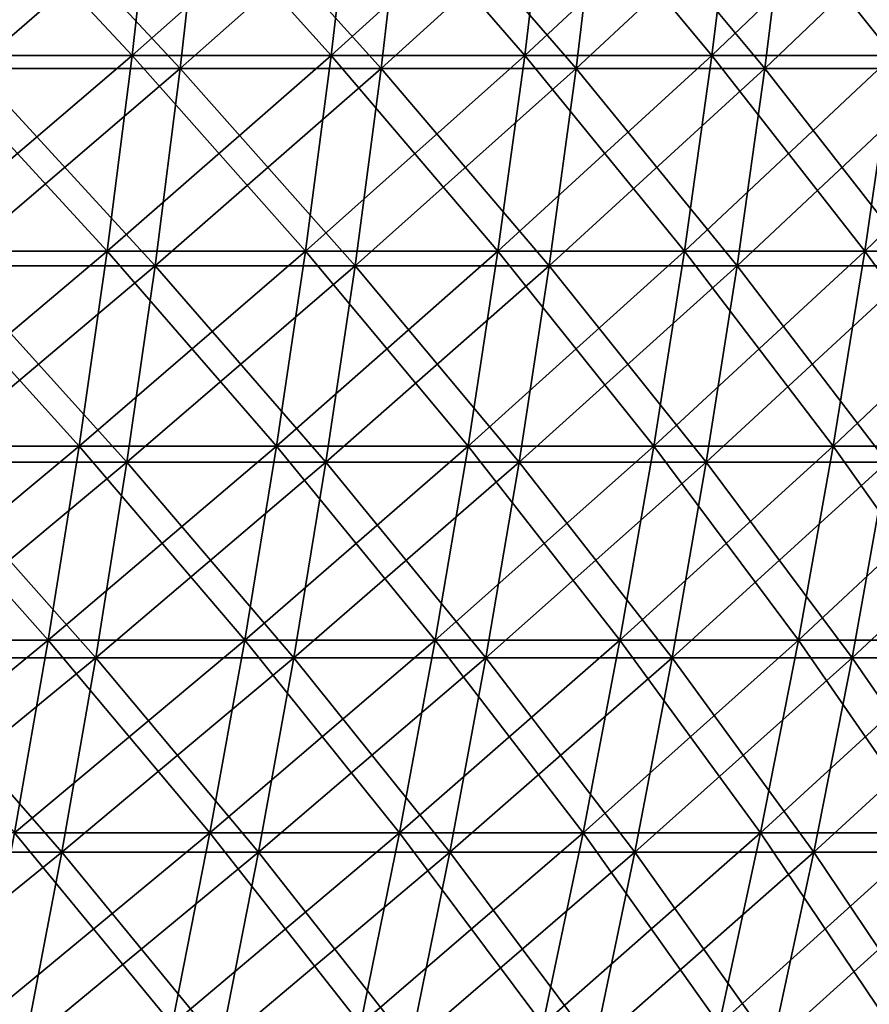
# Model space of a CAD drawing. Header units: millimetres. Extents: x -250 to 250, y -45 to 4150.
# Tile 787 of 805: x 161 to 185, y 4080 to 4107. Entities that reach past the tile are written whole.
import ezdxf

# ---------------------------------------------------------------- set-up
doc = ezdxf.new("R2010")
doc.units = ezdxf.units.MM
doc.header["$LTSCALE"] = 81.481481
for name, color, linetype in [('19', 7, 'CONTINUOUS'), ('20', 7, 'CONTINUOUS'), ('21', 7, 'CONTINUOUS'), ('22', 7, 'CONTINUOUS')]:
    doc.layers.add(name, color=color, linetype=linetype)

msp = doc.modelspace()

# ---------------------------------------------------------------- linework, layer by layer
at = {"layer": '19', "color": 7, "linetype": 'CONTINUOUS'}
for points in [[(165.801, 4106.054, -181.875), (160.122, 4106.054, -186.895), (166.415, 4111.501, -182.548), (165.801, 4106.054, -181.875)], [(166.415, 4111.501, -182.548), (160.122, 4106.054, -186.895), (160.714, 4111.501, -187.587), (166.415, 4111.501, -182.548)], [(171.324, 4106.054, -176.683), (165.801, 4106.054, -181.875), (171.958, 4111.501, -177.337), (171.324, 4106.054, -176.683)], [(171.958, 4111.501, -177.337), (165.801, 4106.054, -181.875), (166.415, 4111.501, -182.548), (171.958, 4111.501, -177.337)], [(176.683, 4106.054, -171.324), (171.324, 4106.054, -176.683), (177.337, 4111.501, -171.958), (176.683, 4106.054, -171.324)], [(177.337, 4111.501, -171.958), (171.324, 4106.054, -176.683), (171.958, 4111.501, -177.337), (177.337, 4111.501, -171.958)], [(181.875, 4106.054, -165.801), (176.683, 4106.054, -171.324), (182.548, 4111.501, -166.415), (181.875, 4106.054, -165.801)], [(182.548, 4111.501, -166.415), (176.683, 4106.054, -171.324), (177.337, 4111.501, -171.958), (182.548, 4111.501, -166.415)], [(186.895, 4106.054, -160.122), (181.875, 4106.054, -165.801), (187.587, 4111.501, -160.714), (186.895, 4106.054, -160.122)], [(187.587, 4111.501, -160.714), (181.875, 4106.054, -165.801), (182.548, 4111.501, -166.415), (187.587, 4111.501, -160.714)], [(165.107, 4100.628, -181.114), (159.451, 4100.628, -186.112), (165.801, 4106.054, -181.875), (165.107, 4100.628, -181.114)], [(165.801, 4106.054, -181.875), (159.451, 4100.628, -186.112), (160.122, 4106.054, -186.895), (165.801, 4106.054, -181.875)], [(170.606, 4100.628, -175.943), (165.107, 4100.628, -181.114), (171.324, 4106.054, -176.683), (170.606, 4100.628, -175.943)], [(171.324, 4106.054, -176.683), (165.107, 4100.628, -181.114), (165.801, 4106.054, -181.875), (171.324, 4106.054, -176.683)], [(175.943, 4100.628, -170.606), (170.606, 4100.628, -175.943), (176.683, 4106.054, -171.324), (175.943, 4100.628, -170.606)], [(176.683, 4106.054, -171.324), (170.606, 4100.628, -175.943), (171.324, 4106.054, -176.683), (176.683, 4106.054, -171.324)], [(181.114, 4100.628, -165.107), (175.943, 4100.628, -170.606), (181.875, 4106.054, -165.801), (181.114, 4100.628, -165.107)], [(181.875, 4106.054, -165.801), (175.943, 4100.628, -170.606), (176.683, 4106.054, -171.324), (181.875, 4106.054, -165.801)], [(186.112, 4100.628, -159.451), (181.114, 4100.628, -165.107), (186.895, 4106.054, -160.122), (186.112, 4100.628, -159.451)], [(186.895, 4106.054, -160.122), (181.114, 4100.628, -165.107), (181.875, 4106.054, -165.801), (186.895, 4106.054, -160.122)], [(164.332, 4095.227, -180.264), (158.703, 4095.227, -185.239), (165.107, 4100.628, -181.114), (164.332, 4095.227, -180.264)], [(165.107, 4100.628, -181.114), (158.703, 4095.227, -185.239), (159.451, 4100.628, -186.112), (165.107, 4100.628, -181.114)], [(169.805, 4095.227, -175.117), (164.332, 4095.227, -180.264), (170.606, 4100.628, -175.943), (169.805, 4095.227, -175.117)], [(170.606, 4100.628, -175.943), (164.332, 4095.227, -180.264), (165.107, 4100.628, -181.114), (170.606, 4100.628, -175.943)], [(175.117, 4095.227, -169.805), (169.805, 4095.227, -175.117), (175.943, 4100.628, -170.606), (175.117, 4095.227, -169.805)], [(175.943, 4100.628, -170.606), (169.805, 4095.227, -175.117), (170.606, 4100.628, -175.943), (175.943, 4100.628, -170.606)], [(180.264, 4095.227, -164.332), (175.117, 4095.227, -169.805), (181.114, 4100.628, -165.107), (180.264, 4095.227, -164.332)], [(181.114, 4100.628, -165.107), (175.117, 4095.227, -169.805), (175.943, 4100.628, -170.606), (181.114, 4100.628, -165.107)], [(185.239, 4095.227, -158.703), (180.264, 4095.227, -164.332), (186.112, 4100.628, -159.451), (185.239, 4095.227, -158.703)], [(186.112, 4100.628, -159.451), (180.264, 4095.227, -164.332), (181.114, 4100.628, -165.107), (186.112, 4100.628, -159.451)], [(163.477, 4089.852, -179.325), (157.877, 4089.852, -184.275), (164.332, 4095.227, -180.264), (163.477, 4089.852, -179.325)], [(164.332, 4095.227, -180.264), (157.877, 4089.852, -184.275), (158.703, 4095.227, -185.239), (164.332, 4095.227, -180.264)], [(168.922, 4089.852, -174.206), (163.477, 4089.852, -179.325), (169.805, 4095.227, -175.117), (168.922, 4089.852, -174.206)], [(169.805, 4095.227, -175.117), (163.477, 4089.852, -179.325), (164.332, 4095.227, -180.264), (169.805, 4095.227, -175.117)], [(174.206, 4089.852, -168.922), (168.922, 4089.852, -174.206), (175.117, 4095.227, -169.805), (174.206, 4089.852, -168.922)], [(175.117, 4095.227, -169.805), (168.922, 4089.852, -174.206), (169.805, 4095.227, -175.117), (175.117, 4095.227, -169.805)], [(179.325, 4089.852, -163.477), (174.206, 4089.852, -168.922), (180.264, 4095.227, -164.332), (179.325, 4089.852, -163.477)], [(180.264, 4095.227, -164.332), (174.206, 4089.852, -168.922), (175.117, 4095.227, -169.805), (180.264, 4095.227, -164.332)], [(184.275, 4089.852, -157.877), (179.325, 4089.852, -163.477), (185.239, 4095.227, -158.703), (184.275, 4089.852, -157.877)], [(185.239, 4095.227, -158.703), (179.325, 4089.852, -163.477), (180.264, 4095.227, -164.332), (185.239, 4095.227, -158.703)], [(189.049, 4089.852, -152.127), (184.275, 4089.852, -157.877), (190.038, 4095.227, -152.923), (189.049, 4089.852, -152.127)], [(190.038, 4095.227, -152.923), (184.275, 4089.852, -157.877), (185.239, 4095.227, -158.703), (190.038, 4095.227, -152.923)], [(162.542, 4084.507, -178.3), (156.974, 4084.507, -183.221), (163.477, 4089.852, -179.325), (162.542, 4084.507, -178.3)], [(163.477, 4089.852, -179.325), (156.974, 4084.507, -183.221), (157.877, 4089.852, -184.275), (163.477, 4089.852, -179.325)], [(167.955, 4084.507, -173.21), (162.542, 4084.507, -178.3), (168.922, 4089.852, -174.206), (167.955, 4084.507, -173.21)], [(168.922, 4089.852, -174.206), (162.542, 4084.507, -178.3), (163.477, 4089.852, -179.325), (168.922, 4089.852, -174.206)], [(173.21, 4084.507, -167.955), (167.955, 4084.507, -173.21), (174.206, 4089.852, -168.922), (173.21, 4084.507, -167.955)], [(174.206, 4089.852, -168.922), (167.955, 4084.507, -173.21), (168.922, 4089.852, -174.206), (174.206, 4089.852, -168.922)], [(178.3, 4084.507, -162.542), (173.21, 4084.507, -167.955), (179.325, 4089.852, -163.477), (178.3, 4084.507, -162.542)], [(179.325, 4089.852, -163.477), (173.21, 4084.507, -167.955), (174.206, 4089.852, -168.922), (179.325, 4089.852, -163.477)], [(183.221, 4084.507, -156.974), (178.3, 4084.507, -162.542), (184.275, 4089.852, -157.877), (183.221, 4084.507, -156.974)], [(184.275, 4089.852, -157.877), (178.3, 4084.507, -162.542), (179.325, 4089.852, -163.477), (184.275, 4089.852, -157.877)], [(187.968, 4084.507, -151.257), (183.221, 4084.507, -156.974), (189.049, 4089.852, -152.127), (187.968, 4084.507, -151.257)], [(189.049, 4089.852, -152.127), (183.221, 4084.507, -156.974), (184.275, 4089.852, -157.877), (189.049, 4089.852, -152.127)], [(161.528, 4079.194, -177.187), (155.994, 4079.194, -182.077), (162.542, 4084.507, -178.3), (161.528, 4079.194, -177.187)], [(162.542, 4084.507, -178.3), (155.994, 4079.194, -182.077), (156.974, 4084.507, -183.221), (162.542, 4084.507, -178.3)], [(166.907, 4079.194, -172.129), (161.528, 4079.194, -177.187), (167.955, 4084.507, -173.21), (166.907, 4079.194, -172.129)], [(167.955, 4084.507, -173.21), (161.528, 4079.194, -177.187), (162.542, 4084.507, -178.3), (167.955, 4084.507, -173.21)], [(172.129, 4079.194, -166.907), (166.907, 4079.194, -172.129), (173.21, 4084.507, -167.955), (172.129, 4079.194, -166.907)], [(173.21, 4084.507, -167.955), (166.907, 4079.194, -172.129), (167.955, 4084.507, -173.21), (173.21, 4084.507, -167.955)], [(177.187, 4079.194, -161.528), (172.129, 4079.194, -166.907), (178.3, 4084.507, -162.542), (177.187, 4079.194, -161.528)], [(178.3, 4084.507, -162.542), (172.129, 4079.194, -166.907), (173.21, 4084.507, -167.955), (178.3, 4084.507, -162.542)], [(182.077, 4079.194, -155.994), (177.187, 4079.194, -161.528), (183.221, 4084.507, -156.974), (182.077, 4079.194, -155.994)], [(183.221, 4084.507, -156.974), (177.187, 4079.194, -161.528), (178.3, 4084.507, -162.542), (183.221, 4084.507, -156.974)], [(186.795, 4079.194, -150.313), (182.077, 4079.194, -155.994), (187.968, 4084.507, -151.257), (186.795, 4079.194, -150.313)], [(187.968, 4084.507, -151.257), (182.077, 4079.194, -155.994), (183.221, 4084.507, -156.974), (187.968, 4084.507, -151.257)]]:
    msp.add_3dface(points, dxfattribs=at)
at = {"layer": '20', "color": 7, "linetype": 'CONTINUOUS'}
for points in [[(160.122, 4106.054, 186.895), (165.801, 4106.054, 181.875), (160.714, 4111.501, 187.587), (160.122, 4106.054, 186.895)], [(160.714, 4111.501, 187.587), (165.801, 4106.054, 181.875), (166.415, 4111.501, 182.548), (160.714, 4111.501, 187.587)], [(165.801, 4106.054, 181.875), (171.324, 4106.054, 176.683), (166.415, 4111.501, 182.548), (165.801, 4106.054, 181.875)], [(166.415, 4111.501, 182.548), (171.324, 4106.054, 176.683), (171.958, 4111.501, 177.337), (166.415, 4111.501, 182.548)], [(171.324, 4106.054, 176.683), (176.683, 4106.054, 171.324), (171.958, 4111.501, 177.337), (171.324, 4106.054, 176.683)], [(171.958, 4111.501, 177.337), (176.683, 4106.054, 171.324), (177.337, 4111.501, 171.958), (171.958, 4111.501, 177.337)], [(176.683, 4106.054, 171.324), (181.875, 4106.054, 165.801), (177.337, 4111.501, 171.958), (176.683, 4106.054, 171.324)], [(177.337, 4111.501, 171.958), (181.875, 4106.054, 165.801), (182.548, 4111.501, 166.415), (177.337, 4111.501, 171.958)], [(181.875, 4106.054, 165.801), (186.895, 4106.054, 160.122), (182.548, 4111.501, 166.415), (181.875, 4106.054, 165.801)], [(182.548, 4111.501, 166.415), (186.895, 4106.054, 160.122), (187.587, 4111.501, 160.714), (182.548, 4111.501, 166.415)], [(159.451, 4100.628, 186.112), (165.107, 4100.628, 181.114), (160.122, 4106.054, 186.895), (159.451, 4100.628, 186.112)], [(160.122, 4106.054, 186.895), (165.107, 4100.628, 181.114), (165.801, 4106.054, 181.875), (160.122, 4106.054, 186.895)], [(165.107, 4100.628, 181.114), (170.606, 4100.628, 175.943), (165.801, 4106.054, 181.875), (165.107, 4100.628, 181.114)], [(165.801, 4106.054, 181.875), (170.606, 4100.628, 175.943), (171.324, 4106.054, 176.683), (165.801, 4106.054, 181.875)], [(170.606, 4100.628, 175.943), (175.943, 4100.628, 170.606), (171.324, 4106.054, 176.683), (170.606, 4100.628, 175.943)], [(171.324, 4106.054, 176.683), (175.943, 4100.628, 170.606), (176.683, 4106.054, 171.324), (171.324, 4106.054, 176.683)], [(175.943, 4100.628, 170.606), (181.114, 4100.628, 165.107), (176.683, 4106.054, 171.324), (175.943, 4100.628, 170.606)], [(176.683, 4106.054, 171.324), (181.114, 4100.628, 165.107), (181.875, 4106.054, 165.801), (176.683, 4106.054, 171.324)], [(181.114, 4100.628, 165.107), (186.112, 4100.628, 159.451), (181.875, 4106.054, 165.801), (181.114, 4100.628, 165.107)], [(181.875, 4106.054, 165.801), (186.112, 4100.628, 159.451), (186.895, 4106.054, 160.122), (181.875, 4106.054, 165.801)], [(158.703, 4095.227, 185.239), (164.332, 4095.227, 180.264), (159.451, 4100.628, 186.112), (158.703, 4095.227, 185.239)], [(159.451, 4100.628, 186.112), (164.332, 4095.227, 180.264), (165.107, 4100.628, 181.114), (159.451, 4100.628, 186.112)], [(164.332, 4095.227, 180.264), (169.805, 4095.227, 175.117), (165.107, 4100.628, 181.114), (164.332, 4095.227, 180.264)], [(165.107, 4100.628, 181.114), (169.805, 4095.227, 175.117), (170.606, 4100.628, 175.943), (165.107, 4100.628, 181.114)], [(169.805, 4095.227, 175.117), (175.117, 4095.227, 169.805), (170.606, 4100.628, 175.943), (169.805, 4095.227, 175.117)], [(170.606, 4100.628, 175.943), (175.117, 4095.227, 169.805), (175.943, 4100.628, 170.606), (170.606, 4100.628, 175.943)], [(175.117, 4095.227, 169.805), (180.264, 4095.227, 164.332), (175.943, 4100.628, 170.606), (175.117, 4095.227, 169.805)], [(175.943, 4100.628, 170.606), (180.264, 4095.227, 164.332), (181.114, 4100.628, 165.107), (175.943, 4100.628, 170.606)], [(180.264, 4095.227, 164.332), (185.239, 4095.227, 158.703), (181.114, 4100.628, 165.107), (180.264, 4095.227, 164.332)], [(181.114, 4100.628, 165.107), (185.239, 4095.227, 158.703), (186.112, 4100.628, 159.451), (181.114, 4100.628, 165.107)], [(157.877, 4089.852, 184.275), (163.477, 4089.852, 179.325), (158.703, 4095.227, 185.239), (157.877, 4089.852, 184.275)], [(158.703, 4095.227, 185.239), (163.477, 4089.852, 179.325), (164.332, 4095.227, 180.264), (158.703, 4095.227, 185.239)], [(163.477, 4089.852, 179.325), (168.922, 4089.852, 174.206), (164.332, 4095.227, 180.264), (163.477, 4089.852, 179.325)], [(164.332, 4095.227, 180.264), (168.922, 4089.852, 174.206), (169.805, 4095.227, 175.117), (164.332, 4095.227, 180.264)], [(168.922, 4089.852, 174.206), (174.206, 4089.852, 168.922), (169.805, 4095.227, 175.117), (168.922, 4089.852, 174.206)], [(169.805, 4095.227, 175.117), (174.206, 4089.852, 168.922), (175.117, 4095.227, 169.805), (169.805, 4095.227, 175.117)], [(174.206, 4089.852, 168.922), (179.325, 4089.852, 163.477), (175.117, 4095.227, 169.805), (174.206, 4089.852, 168.922)], [(175.117, 4095.227, 169.805), (179.325, 4089.852, 163.477), (180.264, 4095.227, 164.332), (175.117, 4095.227, 169.805)], [(179.325, 4089.852, 163.477), (184.275, 4089.852, 157.877), (180.264, 4095.227, 164.332), (179.325, 4089.852, 163.477)], [(180.264, 4095.227, 164.332), (184.275, 4089.852, 157.877), (185.239, 4095.227, 158.703), (180.264, 4095.227, 164.332)], [(184.275, 4089.852, 157.877), (189.049, 4089.852, 152.127), (185.239, 4095.227, 158.703), (184.275, 4089.852, 157.877)], [(156.974, 4084.507, 183.221), (162.542, 4084.507, 178.3), (157.877, 4089.852, 184.275), (156.974, 4084.507, 183.221)], [(157.877, 4089.852, 184.275), (162.542, 4084.507, 178.3), (163.477, 4089.852, 179.325), (157.877, 4089.852, 184.275)], [(162.542, 4084.507, 178.3), (167.955, 4084.507, 173.21), (163.477, 4089.852, 179.325), (162.542, 4084.507, 178.3)], [(163.477, 4089.852, 179.325), (167.955, 4084.507, 173.21), (168.922, 4089.852, 174.206), (163.477, 4089.852, 179.325)], [(167.955, 4084.507, 173.21), (173.21, 4084.507, 167.955), (168.922, 4089.852, 174.206), (167.955, 4084.507, 173.21)], [(168.922, 4089.852, 174.206), (173.21, 4084.507, 167.955), (174.206, 4089.852, 168.922), (168.922, 4089.852, 174.206)], [(173.21, 4084.507, 167.955), (178.3, 4084.507, 162.542), (174.206, 4089.852, 168.922), (173.21, 4084.507, 167.955)], [(174.206, 4089.852, 168.922), (178.3, 4084.507, 162.542), (179.325, 4089.852, 163.477), (174.206, 4089.852, 168.922)], [(178.3, 4084.507, 162.542), (183.221, 4084.507, 156.974), (179.325, 4089.852, 163.477), (178.3, 4084.507, 162.542)], [(179.325, 4089.852, 163.477), (183.221, 4084.507, 156.974), (184.275, 4089.852, 157.877), (179.325, 4089.852, 163.477)], [(183.221, 4084.507, 156.974), (187.968, 4084.507, 151.257), (184.275, 4089.852, 157.877), (183.221, 4084.507, 156.974)], [(184.275, 4089.852, 157.877), (187.968, 4084.507, 151.257), (189.049, 4089.852, 152.127), (184.275, 4089.852, 157.877)], [(155.994, 4079.194, 182.077), (161.528, 4079.194, 177.187), (156.974, 4084.507, 183.221), (155.994, 4079.194, 182.077)], [(156.974, 4084.507, 183.221), (161.528, 4079.194, 177.187), (162.542, 4084.507, 178.3), (156.974, 4084.507, 183.221)], [(161.528, 4079.194, 177.187), (166.907, 4079.194, 172.129), (162.542, 4084.507, 178.3), (161.528, 4079.194, 177.187)], [(162.542, 4084.507, 178.3), (166.907, 4079.194, 172.129), (167.955, 4084.507, 173.21), (162.542, 4084.507, 178.3)], [(166.907, 4079.194, 172.129), (172.129, 4079.194, 166.907), (167.955, 4084.507, 173.21), (166.907, 4079.194, 172.129)], [(167.955, 4084.507, 173.21), (172.129, 4079.194, 166.907), (173.21, 4084.507, 167.955), (167.955, 4084.507, 173.21)], [(172.129, 4079.194, 166.907), (177.187, 4079.194, 161.528), (173.21, 4084.507, 167.955), (172.129, 4079.194, 166.907)], [(173.21, 4084.507, 167.955), (177.187, 4079.194, 161.528), (178.3, 4084.507, 162.542), (173.21, 4084.507, 167.955)], [(177.187, 4079.194, 161.528), (182.077, 4079.194, 155.994), (178.3, 4084.507, 162.542), (177.187, 4079.194, 161.528)], [(178.3, 4084.507, 162.542), (182.077, 4079.194, 155.994), (183.221, 4084.507, 156.974), (178.3, 4084.507, 162.542)], [(182.077, 4079.194, 155.994), (186.795, 4079.194, 150.313), (183.221, 4084.507, 156.974), (182.077, 4079.194, 155.994)], [(183.221, 4084.507, 156.974), (186.795, 4079.194, 150.313), (187.968, 4084.507, 151.257), (183.221, 4084.507, 156.974)]]:
    msp.add_3dface(points, dxfattribs=at)
at = {"layer": '21', "color": 7, "linetype": 'CONTINUOUS'}
for points in [[(164.476, 4106.411, 180.421), (158.842, 4106.411, 185.401), (165.084, 4111.814, 181.089), (164.476, 4106.411, 180.421)], [(165.084, 4111.814, 181.089), (158.842, 4106.411, 185.401), (159.429, 4111.814, 186.086), (165.084, 4111.814, 181.089)], [(169.954, 4106.411, 175.271), (164.476, 4106.411, 180.421), (170.582, 4111.814, 175.919), (169.954, 4106.411, 175.271)], [(170.582, 4111.814, 175.919), (164.476, 4106.411, 180.421), (165.084, 4111.814, 181.089), (170.582, 4111.814, 175.919)], [(175.271, 4106.411, 169.954), (169.954, 4106.411, 175.271), (175.919, 4111.814, 170.582), (175.271, 4106.411, 169.954)], [(175.919, 4111.814, 170.582), (169.954, 4106.411, 175.271), (170.582, 4111.814, 175.919), (175.919, 4111.814, 170.582)], [(180.421, 4106.411, 164.476), (175.271, 4106.411, 169.954), (181.089, 4111.814, 165.084), (180.421, 4106.411, 164.476)], [(181.089, 4111.814, 165.084), (175.271, 4106.411, 169.954), (175.919, 4111.814, 170.582), (181.089, 4111.814, 165.084)], [(185.401, 4106.411, 158.842), (180.421, 4106.411, 164.476), (186.086, 4111.814, 159.429), (185.401, 4106.411, 158.842)], [(186.086, 4111.814, 159.429), (180.421, 4106.411, 164.476), (181.089, 4111.814, 165.084), (186.086, 4111.814, 159.429)], [(163.787, 4101.03, 179.666), (158.176, 4101.03, 184.624), (164.476, 4106.411, 180.421), (163.787, 4101.03, 179.666)], [(164.476, 4106.411, 180.421), (158.176, 4101.03, 184.624), (158.842, 4106.411, 185.401), (164.476, 4106.411, 180.421)], [(169.242, 4101.03, 174.537), (163.787, 4101.03, 179.666), (169.954, 4106.411, 175.271), (169.242, 4101.03, 174.537)], [(169.954, 4106.411, 175.271), (163.787, 4101.03, 179.666), (164.476, 4106.411, 180.421), (169.954, 4106.411, 175.271)], [(174.537, 4101.03, 169.242), (169.242, 4101.03, 174.537), (175.271, 4106.411, 169.954), (174.537, 4101.03, 169.242)], [(175.271, 4106.411, 169.954), (169.242, 4101.03, 174.537), (169.954, 4106.411, 175.271), (175.271, 4106.411, 169.954)], [(179.666, 4101.03, 163.787), (174.537, 4101.03, 169.242), (180.421, 4106.411, 164.476), (179.666, 4101.03, 163.787)], [(180.421, 4106.411, 164.476), (174.537, 4101.03, 169.242), (175.271, 4106.411, 169.954), (180.421, 4106.411, 164.476)], [(184.624, 4101.03, 158.176), (179.666, 4101.03, 163.787), (185.401, 4106.411, 158.842), (184.624, 4101.03, 158.176)], [(185.401, 4106.411, 158.842), (179.666, 4101.03, 163.787), (180.421, 4106.411, 164.476), (185.401, 4106.411, 158.842)], [(189.408, 4101.03, 152.416), (184.624, 4101.03, 158.176), (190.204, 4106.411, 153.057), (189.408, 4101.03, 152.416)], [(190.204, 4106.411, 153.057), (184.624, 4101.03, 158.176), (185.401, 4106.411, 158.842), (190.204, 4106.411, 153.057)], [(163.018, 4095.673, 178.823), (157.434, 4095.673, 183.758), (163.787, 4101.03, 179.666), (163.018, 4095.673, 178.823)], [(163.787, 4101.03, 179.666), (157.434, 4095.673, 183.758), (158.176, 4101.03, 184.624), (163.787, 4101.03, 179.666)], [(168.448, 4095.673, 173.718), (163.018, 4095.673, 178.823), (169.242, 4101.03, 174.537), (168.448, 4095.673, 173.718)], [(169.242, 4101.03, 174.537), (163.018, 4095.673, 178.823), (163.787, 4101.03, 179.666), (169.242, 4101.03, 174.537)], [(173.718, 4095.673, 168.448), (168.448, 4095.673, 173.718), (174.537, 4101.03, 169.242), (173.718, 4095.673, 168.448)], [(174.537, 4101.03, 169.242), (168.448, 4095.673, 173.718), (169.242, 4101.03, 174.537), (174.537, 4101.03, 169.242)], [(178.823, 4095.673, 163.018), (173.718, 4095.673, 168.448), (179.666, 4101.03, 163.787), (178.823, 4095.673, 163.018)], [(179.666, 4101.03, 163.787), (173.718, 4095.673, 168.448), (174.537, 4101.03, 169.242), (179.666, 4101.03, 163.787)], [(183.758, 4095.673, 157.434), (178.823, 4095.673, 163.018), (184.624, 4101.03, 158.176), (183.758, 4095.673, 157.434)], [(184.624, 4101.03, 158.176), (178.823, 4095.673, 163.018), (179.666, 4101.03, 163.787), (184.624, 4101.03, 158.176)], [(188.519, 4095.673, 151.701), (183.758, 4095.673, 157.434), (189.408, 4101.03, 152.416), (188.519, 4095.673, 151.701)], [(189.408, 4101.03, 152.416), (183.758, 4095.673, 157.434), (184.624, 4101.03, 158.176), (189.408, 4101.03, 152.416)], [(162.17, 4090.342, 177.892), (156.615, 4090.342, 182.802), (163.018, 4095.673, 178.823), (162.17, 4090.342, 177.892)], [(163.018, 4095.673, 178.823), (156.615, 4090.342, 182.802), (157.434, 4095.673, 183.758), (163.018, 4095.673, 178.823)], [(167.572, 4090.342, 172.814), (162.17, 4090.342, 177.892), (168.448, 4095.673, 173.718), (167.572, 4090.342, 172.814)], [(168.448, 4095.673, 173.718), (162.17, 4090.342, 177.892), (163.018, 4095.673, 178.823), (168.448, 4095.673, 173.718)], [(172.814, 4090.342, 167.572), (167.572, 4090.342, 172.814), (173.718, 4095.673, 168.448), (172.814, 4090.342, 167.572)], [(173.718, 4095.673, 168.448), (167.572, 4090.342, 172.814), (168.448, 4095.673, 173.718), (173.718, 4095.673, 168.448)], [(177.892, 4090.342, 162.17), (172.814, 4090.342, 167.572), (178.823, 4095.673, 163.018), (177.892, 4090.342, 162.17)], [(178.823, 4095.673, 163.018), (172.814, 4090.342, 167.572), (173.718, 4095.673, 168.448), (178.823, 4095.673, 163.018)], [(182.802, 4090.342, 156.615), (177.892, 4090.342, 162.17), (183.758, 4095.673, 157.434), (182.802, 4090.342, 156.615)], [(183.758, 4095.673, 157.434), (177.892, 4090.342, 162.17), (178.823, 4095.673, 163.018), (183.758, 4095.673, 157.434)], [(187.538, 4090.342, 150.911), (182.802, 4090.342, 156.615), (188.519, 4095.673, 151.701), (187.538, 4090.342, 150.911)], [(188.519, 4095.673, 151.701), (182.802, 4090.342, 156.615), (183.758, 4095.673, 157.434), (188.519, 4095.673, 151.701)], [(161.243, 4085.04, 176.875), (155.72, 4085.04, 181.757), (162.17, 4090.342, 177.892), (161.243, 4085.04, 176.875)], [(162.17, 4090.342, 177.892), (155.72, 4085.04, 181.757), (156.615, 4090.342, 182.802), (162.17, 4090.342, 177.892)], [(166.613, 4085.04, 171.826), (161.243, 4085.04, 176.875), (167.572, 4090.342, 172.814), (166.613, 4085.04, 171.826)], [(167.572, 4090.342, 172.814), (161.243, 4085.04, 176.875), (162.17, 4090.342, 177.892), (167.572, 4090.342, 172.814)], [(171.826, 4085.04, 166.613), (166.613, 4085.04, 171.826), (172.814, 4090.342, 167.572), (171.826, 4085.04, 166.613)], [(172.814, 4090.342, 167.572), (166.613, 4085.04, 171.826), (167.572, 4090.342, 172.814), (172.814, 4090.342, 167.572)], [(176.875, 4085.04, 161.243), (171.826, 4085.04, 166.613), (177.892, 4090.342, 162.17), (176.875, 4085.04, 161.243)], [(177.892, 4090.342, 162.17), (171.826, 4085.04, 166.613), (172.814, 4090.342, 167.572), (177.892, 4090.342, 162.17)], [(181.757, 4085.04, 155.72), (176.875, 4085.04, 161.243), (182.802, 4090.342, 156.615), (181.757, 4085.04, 155.72)], [(182.802, 4090.342, 156.615), (176.875, 4085.04, 161.243), (177.892, 4090.342, 162.17), (182.802, 4090.342, 156.615)], [(186.466, 4085.04, 150.049), (181.757, 4085.04, 155.72), (187.538, 4090.342, 150.911), (186.466, 4085.04, 150.049)], [(187.538, 4090.342, 150.911), (181.757, 4085.04, 155.72), (182.802, 4090.342, 156.615), (187.538, 4090.342, 150.911)], [(165.574, 4079.77, 170.754), (160.237, 4079.77, 175.772), (166.613, 4085.04, 171.826), (165.574, 4079.77, 170.754)], [(166.613, 4085.04, 171.826), (160.237, 4079.77, 175.772), (161.243, 4085.04, 176.875), (166.613, 4085.04, 171.826)], [(170.754, 4079.77, 165.574), (165.574, 4079.77, 170.754), (171.826, 4085.04, 166.613), (170.754, 4079.77, 165.574)], [(171.826, 4085.04, 166.613), (165.574, 4079.77, 170.754), (166.613, 4085.04, 171.826), (171.826, 4085.04, 166.613)], [(175.772, 4079.77, 160.237), (170.754, 4079.77, 165.574), (176.875, 4085.04, 161.243), (175.772, 4079.77, 160.237)], [(176.875, 4085.04, 161.243), (170.754, 4079.77, 165.574), (171.826, 4085.04, 166.613), (176.875, 4085.04, 161.243)], [(180.623, 4079.77, 154.748), (175.772, 4079.77, 160.237), (181.757, 4085.04, 155.72), (180.623, 4079.77, 154.748)], [(181.757, 4085.04, 155.72), (175.772, 4079.77, 160.237), (176.875, 4085.04, 161.243), (181.757, 4085.04, 155.72)], [(185.303, 4079.77, 149.113), (180.623, 4079.77, 154.748), (186.466, 4085.04, 150.049), (185.303, 4079.77, 149.113)], [(186.466, 4085.04, 150.049), (180.623, 4079.77, 154.748), (181.757, 4085.04, 155.72), (186.466, 4085.04, 150.049)]]:
    msp.add_3dface(points, dxfattribs=at)
at = {"layer": '22', "color": 7, "linetype": 'CONTINUOUS'}
for points in [[(158.842, 4106.411, -185.401), (164.476, 4106.411, -180.421), (159.429, 4111.814, -186.086), (158.842, 4106.411, -185.401)], [(159.429, 4111.814, -186.086), (164.476, 4106.411, -180.421), (165.084, 4111.814, -181.089), (159.429, 4111.814, -186.086)], [(164.476, 4106.411, -180.421), (169.954, 4106.411, -175.271), (165.084, 4111.814, -181.089), (164.476, 4106.411, -180.421)], [(165.084, 4111.814, -181.089), (169.954, 4106.411, -175.271), (170.582, 4111.814, -175.919), (165.084, 4111.814, -181.089)], [(169.954, 4106.411, -175.271), (175.271, 4106.411, -169.954), (170.582, 4111.814, -175.919), (169.954, 4106.411, -175.271)], [(170.582, 4111.814, -175.919), (175.271, 4106.411, -169.954), (175.919, 4111.814, -170.582), (170.582, 4111.814, -175.919)], [(175.271, 4106.411, -169.954), (180.421, 4106.411, -164.476), (175.919, 4111.814, -170.582), (175.271, 4106.411, -169.954)], [(175.919, 4111.814, -170.582), (180.421, 4106.411, -164.476), (181.089, 4111.814, -165.084), (175.919, 4111.814, -170.582)], [(180.421, 4106.411, -164.476), (185.401, 4106.411, -158.842), (181.089, 4111.814, -165.084), (180.421, 4106.411, -164.476)], [(181.089, 4111.814, -165.084), (185.401, 4106.411, -158.842), (186.086, 4111.814, -159.429), (181.089, 4111.814, -165.084)], [(158.176, 4101.03, -184.624), (163.787, 4101.03, -179.666), (158.842, 4106.411, -185.401), (158.176, 4101.03, -184.624)], [(158.842, 4106.411, -185.401), (163.787, 4101.03, -179.666), (164.476, 4106.411, -180.421), (158.842, 4106.411, -185.401)], [(163.787, 4101.03, -179.666), (169.242, 4101.03, -174.537), (164.476, 4106.411, -180.421), (163.787, 4101.03, -179.666)], [(164.476, 4106.411, -180.421), (169.242, 4101.03, -174.537), (169.954, 4106.411, -175.271), (164.476, 4106.411, -180.421)], [(169.242, 4101.03, -174.537), (174.537, 4101.03, -169.242), (169.954, 4106.411, -175.271), (169.242, 4101.03, -174.537)], [(169.954, 4106.411, -175.271), (174.537, 4101.03, -169.242), (175.271, 4106.411, -169.954), (169.954, 4106.411, -175.271)], [(174.537, 4101.03, -169.242), (179.666, 4101.03, -163.787), (175.271, 4106.411, -169.954), (174.537, 4101.03, -169.242)], [(175.271, 4106.411, -169.954), (179.666, 4101.03, -163.787), (180.421, 4106.411, -164.476), (175.271, 4106.411, -169.954)], [(179.666, 4101.03, -163.787), (184.624, 4101.03, -158.176), (180.421, 4106.411, -164.476), (179.666, 4101.03, -163.787)], [(180.421, 4106.411, -164.476), (184.624, 4101.03, -158.176), (185.401, 4106.411, -158.842), (180.421, 4106.411, -164.476)], [(184.624, 4101.03, -158.176), (189.408, 4101.03, -152.416), (185.401, 4106.411, -158.842), (184.624, 4101.03, -158.176)], [(157.434, 4095.673, -183.758), (163.018, 4095.673, -178.823), (158.176, 4101.03, -184.624), (157.434, 4095.673, -183.758)], [(158.176, 4101.03, -184.624), (163.018, 4095.673, -178.823), (163.787, 4101.03, -179.666), (158.176, 4101.03, -184.624)], [(163.018, 4095.673, -178.823), (168.448, 4095.673, -173.718), (163.787, 4101.03, -179.666), (163.018, 4095.673, -178.823)], [(163.787, 4101.03, -179.666), (168.448, 4095.673, -173.718), (169.242, 4101.03, -174.537), (163.787, 4101.03, -179.666)], [(168.448, 4095.673, -173.718), (173.718, 4095.673, -168.448), (169.242, 4101.03, -174.537), (168.448, 4095.673, -173.718)], [(169.242, 4101.03, -174.537), (173.718, 4095.673, -168.448), (174.537, 4101.03, -169.242), (169.242, 4101.03, -174.537)], [(173.718, 4095.673, -168.448), (178.823, 4095.673, -163.018), (174.537, 4101.03, -169.242), (173.718, 4095.673, -168.448)], [(174.537, 4101.03, -169.242), (178.823, 4095.673, -163.018), (179.666, 4101.03, -163.787), (174.537, 4101.03, -169.242)], [(178.823, 4095.673, -163.018), (183.758, 4095.673, -157.434), (179.666, 4101.03, -163.787), (178.823, 4095.673, -163.018)], [(179.666, 4101.03, -163.787), (183.758, 4095.673, -157.434), (184.624, 4101.03, -158.176), (179.666, 4101.03, -163.787)], [(183.758, 4095.673, -157.434), (188.519, 4095.673, -151.701), (184.624, 4101.03, -158.176), (183.758, 4095.673, -157.434)], [(184.624, 4101.03, -158.176), (188.519, 4095.673, -151.701), (189.408, 4101.03, -152.416), (184.624, 4101.03, -158.176)], [(156.615, 4090.342, -182.802), (162.17, 4090.342, -177.892), (157.434, 4095.673, -183.758), (156.615, 4090.342, -182.802)], [(157.434, 4095.673, -183.758), (162.17, 4090.342, -177.892), (163.018, 4095.673, -178.823), (157.434, 4095.673, -183.758)], [(162.17, 4090.342, -177.892), (167.572, 4090.342, -172.814), (163.018, 4095.673, -178.823), (162.17, 4090.342, -177.892)], [(163.018, 4095.673, -178.823), (167.572, 4090.342, -172.814), (168.448, 4095.673, -173.718), (163.018, 4095.673, -178.823)], [(167.572, 4090.342, -172.814), (172.814, 4090.342, -167.572), (168.448, 4095.673, -173.718), (167.572, 4090.342, -172.814)], [(168.448, 4095.673, -173.718), (172.814, 4090.342, -167.572), (173.718, 4095.673, -168.448), (168.448, 4095.673, -173.718)], [(172.814, 4090.342, -167.572), (177.892, 4090.342, -162.17), (173.718, 4095.673, -168.448), (172.814, 4090.342, -167.572)], [(173.718, 4095.673, -168.448), (177.892, 4090.342, -162.17), (178.823, 4095.673, -163.018), (173.718, 4095.673, -168.448)], [(177.892, 4090.342, -162.17), (182.802, 4090.342, -156.615), (178.823, 4095.673, -163.018), (177.892, 4090.342, -162.17)], [(178.823, 4095.673, -163.018), (182.802, 4090.342, -156.615), (183.758, 4095.673, -157.434), (178.823, 4095.673, -163.018)], [(182.802, 4090.342, -156.615), (187.538, 4090.342, -150.911), (183.758, 4095.673, -157.434), (182.802, 4090.342, -156.615)], [(183.758, 4095.673, -157.434), (187.538, 4090.342, -150.911), (188.519, 4095.673, -151.701), (183.758, 4095.673, -157.434)], [(156.615, 4090.342, -182.802), (161.243, 4085.04, -176.875), (162.17, 4090.342, -177.892), (156.615, 4090.342, -182.802)], [(161.243, 4085.04, -176.875), (166.613, 4085.04, -171.826), (162.17, 4090.342, -177.892), (161.243, 4085.04, -176.875)], [(162.17, 4090.342, -177.892), (166.613, 4085.04, -171.826), (167.572, 4090.342, -172.814), (162.17, 4090.342, -177.892)], [(166.613, 4085.04, -171.826), (171.826, 4085.04, -166.613), (167.572, 4090.342, -172.814), (166.613, 4085.04, -171.826)], [(167.572, 4090.342, -172.814), (171.826, 4085.04, -166.613), (172.814, 4090.342, -167.572), (167.572, 4090.342, -172.814)], [(171.826, 4085.04, -166.613), (176.875, 4085.04, -161.243), (172.814, 4090.342, -167.572), (171.826, 4085.04, -166.613)], [(172.814, 4090.342, -167.572), (176.875, 4085.04, -161.243), (177.892, 4090.342, -162.17), (172.814, 4090.342, -167.572)], [(176.875, 4085.04, -161.243), (181.757, 4085.04, -155.72), (177.892, 4090.342, -162.17), (176.875, 4085.04, -161.243)], [(177.892, 4090.342, -162.17), (181.757, 4085.04, -155.72), (182.802, 4090.342, -156.615), (177.892, 4090.342, -162.17)], [(181.757, 4085.04, -155.72), (186.466, 4085.04, -150.049), (182.802, 4090.342, -156.615), (181.757, 4085.04, -155.72)], [(182.802, 4090.342, -156.615), (186.466, 4085.04, -150.049), (187.538, 4090.342, -150.911), (182.802, 4090.342, -156.615)], [(160.237, 4079.77, -175.772), (165.574, 4079.77, -170.754), (161.243, 4085.04, -176.875), (160.237, 4079.77, -175.772)], [(161.243, 4085.04, -176.875), (165.574, 4079.77, -170.754), (166.613, 4085.04, -171.826), (161.243, 4085.04, -176.875)], [(165.574, 4079.77, -170.754), (170.754, 4079.77, -165.574), (166.613, 4085.04, -171.826), (165.574, 4079.77, -170.754)], [(166.613, 4085.04, -171.826), (170.754, 4079.77, -165.574), (171.826, 4085.04, -166.613), (166.613, 4085.04, -171.826)], [(170.754, 4079.77, -165.574), (175.772, 4079.77, -160.237), (171.826, 4085.04, -166.613), (170.754, 4079.77, -165.574)], [(171.826, 4085.04, -166.613), (175.772, 4079.77, -160.237), (176.875, 4085.04, -161.243), (171.826, 4085.04, -166.613)], [(175.772, 4079.77, -160.237), (180.623, 4079.77, -154.748), (176.875, 4085.04, -161.243), (175.772, 4079.77, -160.237)], [(176.875, 4085.04, -161.243), (180.623, 4079.77, -154.748), (181.757, 4085.04, -155.72), (176.875, 4085.04, -161.243)], [(180.623, 4079.77, -154.748), (185.303, 4079.77, -149.113), (181.757, 4085.04, -155.72), (180.623, 4079.77, -154.748)], [(181.757, 4085.04, -155.72), (185.303, 4079.77, -149.113), (186.466, 4085.04, -150.049), (181.757, 4085.04, -155.72)]]:
    msp.add_3dface(points, dxfattribs=at)

doc.saveas('drawing.dxf')
